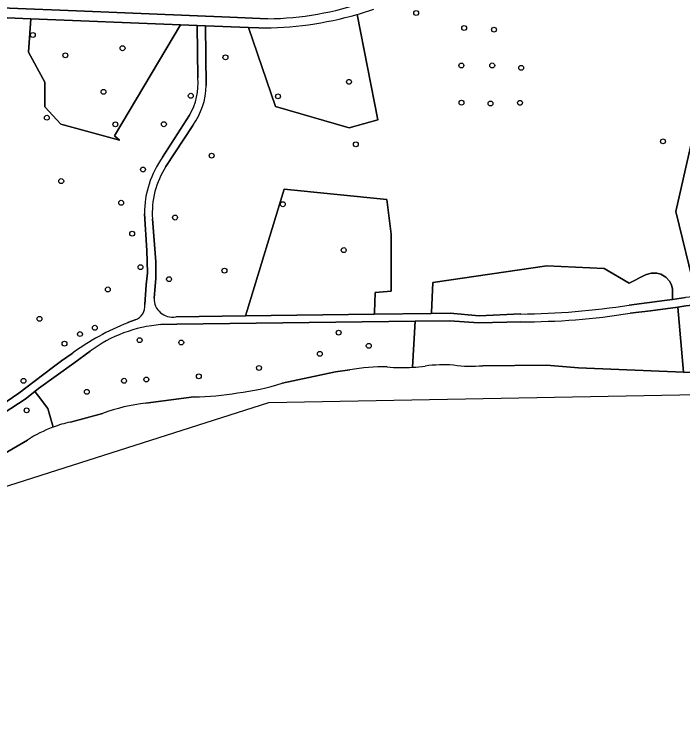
# Model space of a CAD drawing. Extents: x 159817 to 160765, y 380688 to 381638.
# Drawn here: x 160115.2 to 160248.8, y 380687.7 to 380831.5 of the extents above; entities that cross this region are included whole.
import ezdxf

# ---------------------------------------------------------------- set-up
doc = ezdxf.new("R2010")
doc.units = 0
for name, color, linetype in [('IMGEO_Boom', 7, 'Continuous'), ('IMGEO_Fietspad_gesloten', 7, 'Continuous'), ('IMGEO_Gemengd_bos', 7, 'Continuous'), ('IMGEO_Groenvoorziening', 7, 'Continuous'), ('IMGEO_Loofbos', 7, 'Continuous'), ('IMGEO_Voetpad_halfverhard', 7, 'Continuous'), ('IMGEO_Voetpad_open', 7, 'Continuous'), ('IMGEO_Waterloop', 7, 'Continuous')]:
    doc.layers.add(name, color=color, linetype=linetype)

msp = doc.modelspace()

# ---------------------------------------------------------------- linework, layer by layer
at = {"layer": 'IMGEO_Boom'}
for centre in [(160195.51, 380831.73), (160205.11, 380828.74), (160211.08, 380828.41), (160118.86, 380827.34), (160136.8, 380824.7), (160125.36, 380823.27), (160157.37, 380822.87), (160204.56, 380821.24), (160210.73, 380821.26), (160216.51, 380820.79), (160182.08, 380817.98), (160132.98, 380815.99), (160150.44, 380815.2), (160167.88, 380815.08), (160204.59, 380813.81), (160210.38, 380813.65), (160216.28, 380813.78), (160121.66, 380810.81), (160135.37, 380809.5), (160145.07, 380809.51), (160244.88, 380806.09), (160183.45, 380805.49), (160154.62, 380803.22), (160140.88, 380800.45), (160124.54, 380798.15), (160136.53, 380793.82), (160168.85, 380793.52), (160147.3, 380790.86), (160138.73, 380787.64), (160181.03, 380784.36), (160140.39, 380780.94), (160157.17, 380780.24), (160146.1, 380778.54), (160133.86, 380776.5), (160120.19, 380770.63), (160131.26, 380768.84), (160128.29, 380767.58), (160180.01, 380767.85), (160140.21, 380766.35), (160148.54, 380765.89), (160125.2, 380765.66), (160186.04, 380765.22), (160176.26, 380763.64), (160164.09, 380760.81), (160152.06, 380759.14), (160116.98, 380758.24), (160137.1, 380758.25), (160141.55, 380758.51), (160129.66, 380756.04), (160117.61, 380752.33)]:
    msp.add_circle(centre, 0.489, dxfattribs=at)
at = {"layer": 'IMGEO_Fietspad_gesloten'}
msp.add_lwpolyline([(159986.8, 380836.03), (159999.53, 380837.14), (160003.27, 380837.13), (160012.95, 380836.77), (160031.82, 380835.95), (160070, 380834.51), (160100.74, 380833.25), (160127.61, 380832.16), (160158.24, 380830.88), (160165.88, 380830.59)], dxfattribs=at)
msp.add_arc((160164.88, 380894.02), 63.45, 270.8997, 288.9117, dxfattribs=at)
at = {"layer": 'IMGEO_Gemengd_bos'}
msp.add_lwpolyline([(160190.52, 380787.56), (160189.66, 380794.44), (160169.09, 380796.52), (160161.7, 380772.31), (160161.39, 380771.21), (160187.15, 380771.56), (160187.16, 380771.89), (160187.32, 380775.88), (160190.53, 380776.12)], close=True, dxfattribs=at)
for points in [[(160246.79, 380776.62), (160246.59, 380777.38), (160246.24, 380778.09), (160245.45, 380778.96), (160244.44, 380779.56), (160243.68, 380779.77), (160242.5, 380779.77), (160241.39, 380779.42), (160238.1, 380777.77), (160233.13, 380780.66), (160221.68, 380781.2), (160198.83, 380777.86), (160198.56, 380771.92), (160198.55, 380771.72), (160202.35, 380771.77), (160208.12, 380771.23), (160216.45, 380771.59)], [(160238.12, 380773.38), (160245.19, 380774.3), (160246.8, 380774.52), (160246.78, 380775.44), (160246.79, 380776.62)]]:
    msp.add_lwpolyline(points, dxfattribs=at)
msp.add_arc((160215.18, 380918.76), 147.18, 270.4946, 278.9688, dxfattribs=at)
at = {"layer": 'IMGEO_Groenvoorziening'}
for points in [[(160183.74, 380831.46), (160187.88, 380810.36), (160182.14, 380808.77), (160167.41, 380813.04), (160161.99, 380828.85), (160153.41, 380829.19), (160153.55, 380817.23)], [(160161.99, 380828.85), (160167.41, 380813.04), (160182.14, 380808.77), (160187.88, 380810.36), (160183.74, 380831.46)], [(160151.69, 380829.26), (160148.4, 380829.39), (160135.18, 380807.2), (160136.16, 380806.3), (160124.45, 380809.52), (160121.28, 380812.98), (160121.27, 380817.94), (160118.02, 380823.93), (160118.47, 380830.59), (160108.91, 380830.98)], [(160151.83, 380818.79), (160151.69, 380829.26)], [(160164.06, 380828.77), (160161.99, 380828.85)], [(160251.39, 380775.97), (160247.43, 380792.06), (160252.15, 380812.91)], [(160144.79, 380802.94), (160150.2, 380811.3)], [(160150.88, 380809.27), (160145.48, 380801.04)], [(160147.43, 380771.02), (160161.39, 380771.21), (160161.7, 380772.31), (160169.09, 380796.52), (160189.66, 380794.44), (160190.52, 380787.56), (160190.53, 380776.12), (160187.32, 380775.88), (160187.16, 380771.89), (160187.15, 380771.56), (160198.55, 380771.72), (160198.56, 380771.92), (160198.83, 380777.86), (160221.68, 380781.2), (160233.13, 380780.66), (160238.1, 380777.77), (160241.39, 380779.42), (160242.5, 380779.77), (160243.68, 380779.77), (160244.44, 380779.56), (160245.45, 380778.96), (160246.24, 380778.09), (160246.59, 380777.38), (160246.79, 380776.62), (160246.78, 380775.44), (160246.8, 380774.52), (160249.38, 380774.87)], [(160141.25, 380773.5), (160141.51, 380777.43), (160141.77, 380779.81), (160141.63, 380784.31), (160141.16, 380791.62)], [(160142.76, 380790.59), (160143.47, 380782), (160143.45, 380778.66), (160143.25, 380776.36), (160143.09, 380774.73)], [(160208.82, 380761.26), (160221.61, 380761.37), (160227.95, 380760.83), (160248.98, 380759.95), (160247.83, 380772.98)], [(160247.83, 380772.98), (160242.36, 380772.23), (160238.3, 380771.74)], [(160137.84, 380769.86), (160139.34, 380770.43)], [(160216.42, 380770.02), (160208.01, 380769.84), (160202.27, 380770.23), (160195.29, 380770.14), (160194.8, 380760.94)], [(160112.43, 380753.32), (160116.08, 380755.77), (160119.12, 380758.1), (160123, 380761), (160124.58, 380762.2), (160126.69, 380763.7)], [(160122.89, 380748.98), (160121.83, 380752.72), (160119.98, 380755.17), (160119.23, 380756.12), (160117.31, 380754.6), (160113.1, 380751.85), (160099.41, 380743.75), (160092.47, 380740.01), (160081.91, 380733.27), (160077.79, 380730.52), (160077.67, 380729.6), (160076.64, 380722.24), (160076.89, 380715.03), (160078.01, 380709.34)], [(160105.64, 380738.88), (160111.98, 380743.03), (160117.78, 380746.41)]]:
    msp.add_lwpolyline(points, dxfattribs=at)
msp.add_lwpolyline([(160118.47, 380830.59), (160118.02, 380823.93), (160121.27, 380817.94), (160121.28, 380812.98), (160124.45, 380809.52), (160136.16, 380806.3), (160135.18, 380807.2), (160148.4, 380829.39)], close=True, dxfattribs=at)
for centre, radius, start, end in [((160165.15, 380896.61), 67.75, 285.9245, 288.8851), ((160164.52, 380898.61), 69.85, 269.6195, 285.9726), ((160139.38, 380817.59), 12.51, 329.8516, 5.4917), ((160138.85, 380817.73), 14.7, 324.8719, 358.0815), ((160160.98, 380791.5), 19.82, 144.7352, 179.6415), ((160159.97, 380791.7), 17.24, 147.1759, 183.6863), ((160146.8, 380774.67), 3.71, 179.0192, 279.863), ((160138.38, 380773.16), 2.89, 289.4561, 6.8454), ((160216.89, 380903.89), 133.86, 269.7956, 279.1997), ((160157.01, 380721.99), 51.56, 111.824, 126.0117), ((160192.71, 380795.37), 34.49, 273.4757, 277.7178), ((160201.23, 380733.02), 28.43, 86.4893, 97.8486), ((160206.51, 380787.32), 26.16, 262.2108, 275.0702), ((160131.97, 380724.56), 26.05, 110.4155, 123.0106)]:
    msp.add_arc(centre, radius, start, end, dxfattribs=at)
at = {"layer": 'IMGEO_Loofbos'}
for points in [[(160268.26, 380785.64), (160264.45, 380787.6), (160253.68, 380788.7), (160256.46, 380800.37), (160255.96, 380807.56), (160255.61, 380812.68), (160252.15, 380812.91), (160247.43, 380792.06), (160251.39, 380775.97), (160251.55, 380775.08), (160255.07, 380775.43), (160261.05, 380775.81), (160268.22, 380776)], [(160267.72, 380774.36), (160260.78, 380774.22), (160255.27, 380773.8), (160249.47, 380773.2), (160247.83, 380772.98), (160248.98, 380759.95), (160253.24, 380759.77)], [(160195.29, 380770.14), (160147.66, 380769.54), (160144.48, 380769.47)], [(160194.8, 380760.94), (160195.29, 380770.14)], [(160130.31, 380764.17), (160127.03, 380761.74), (160119.97, 380756.72), (160119.23, 380756.12), (160119.98, 380755.17), (160121.83, 380752.72), (160122.89, 380748.98)], [(160168.72, 380757.77), (160179.36, 380760.03), (160182.28, 380760.42)], [(160141.46, 380753.78), (160151.06, 380755.02)], [(160126.36, 380750), (160132.81, 380751.7)]]:
    msp.add_lwpolyline(points, dxfattribs=at)
for centre, radius, start, end in [((160146.73, 380741.84), 27.72, 94.6733, 126.3377), ((160188.71, 380726.49), 34.53, 88.3525, 100.7259), ((160192.74, 380795.27), 34.4, 264.9391, 273.4433), ((160153.49, 380806.28), 50.85, 277.1451, 287.4298), ((160151.16, 380802.12), 47.09, 269.8773, 280.5835), ((160145.5, 380717.99), 36.02, 96.4268, 110.6282), ((160131.99, 380724.53), 26.08, 102.4519, 110.4165)]:
    msp.add_arc(centre, radius, start, end, dxfattribs=at)
at = {"layer": 'IMGEO_Voetpad_halfverhard'}
for points in [[(160153.55, 380817.23), (160153.41, 380829.19), (160151.69, 380829.26), (160151.83, 380818.79)], [(160150.2, 380811.3), (160144.79, 380802.94)], [(160145.48, 380801.04), (160150.88, 380809.27)], [(160141.16, 380791.62), (160141.63, 380784.31), (160141.77, 380779.81), (160141.51, 380777.43), (160141.25, 380773.5)], [(160143.09, 380774.73), (160143.25, 380776.36), (160143.45, 380778.66), (160143.47, 380782), (160142.76, 380790.59)], [(160268.22, 380776), (160261.05, 380775.81), (160255.07, 380775.43), (160251.55, 380775.08), (160249.38, 380774.87), (160246.8, 380774.52), (160245.19, 380774.3), (160238.12, 380773.38)], [(160238.3, 380771.74), (160242.36, 380772.23), (160247.83, 380772.98), (160249.47, 380773.2), (160255.27, 380773.8), (160260.78, 380774.22), (160267.72, 380774.36)], [(160216.45, 380771.59), (160208.12, 380771.23), (160202.35, 380771.77), (160198.55, 380771.72), (160187.15, 380771.56), (160161.39, 380771.21), (160147.43, 380771.02)], [(160139.34, 380770.43), (160137.84, 380769.86)], [(160144.48, 380769.47), (160147.66, 380769.54), (160195.29, 380770.14), (160202.27, 380770.23), (160208.01, 380769.84), (160216.42, 380770.02)], [(160126.69, 380763.7), (160124.58, 380762.2), (160123, 380761), (160119.12, 380758.1), (160116.08, 380755.77), (160112.43, 380753.32), (160098.49, 380745.08), (160091.71, 380741.37), (160086.57, 380738.07), (160080.95, 380734.44), (160078.21, 380732.73), (160076.24, 380731.51), (160070.8, 380727.62)], [(160071.6, 380726.29), (160076.96, 380729.96), (160077.79, 380730.52), (160081.91, 380733.27), (160092.47, 380740.01), (160099.41, 380743.75), (160113.1, 380751.85), (160117.31, 380754.6), (160119.23, 380756.12), (160119.97, 380756.72), (160127.03, 380761.74), (160130.31, 380764.17)]]:
    msp.add_lwpolyline(points, dxfattribs=at)
for centre, radius, start, end in [((160139.38, 380817.59), 12.51, 329.8516, 5.4917), ((160138.85, 380817.73), 14.7, 324.8719, 358.0815), ((160160.98, 380791.5), 19.82, 144.7352, 179.6415), ((160159.97, 380791.7), 17.24, 147.1759, 183.6863), ((160146.8, 380774.67), 3.71, 179.0192, 279.863), ((160138.38, 380773.16), 2.89, 289.4561, 6.8454), ((160215.18, 380918.76), 147.18, 270.4946, 278.9688), ((160216.89, 380903.89), 133.86, 269.7956, 279.1997), ((160157.01, 380721.99), 51.56, 111.824, 126.0117), ((160146.73, 380741.84), 27.72, 94.6733, 126.3377)]:
    msp.add_arc(centre, radius, start, end, dxfattribs=at)
at = {"layer": 'IMGEO_Voetpad_open'}
for points in [[(160165.88, 380830.59), (160158.24, 380830.88), (160127.61, 380832.16), (160100.74, 380833.25), (160070, 380834.51), (160031.82, 380835.95), (160012.95, 380836.77), (160003.27, 380837.13), (159999.53, 380837.14), (159986.8, 380836.03)], [(160003.15, 380835.22), (160008.36, 380835.04), (160011.12, 380834.94), (160013.72, 380834.85), (160046.64, 380833.47), (160081.51, 380832.07), (160108.91, 380830.98), (160118.47, 380830.59), (160148.4, 380829.39), (160151.69, 380829.26), (160153.41, 380829.19), (160161.99, 380828.85), (160164.06, 380828.77)]]:
    msp.add_lwpolyline(points, dxfattribs=at)
for centre, radius, start, end in [((160164.88, 380894.02), 63.45, 270.8997, 288.9117), ((160165.15, 380896.61), 67.75, 285.9245, 288.8851), ((160164.52, 380898.61), 69.85, 269.6195, 285.9726)]:
    msp.add_arc(centre, radius, start, end, dxfattribs=at)
at = {"layer": 'IMGEO_Waterloop'}
for points in [[(159981.51, 380694.15), (159981.27, 380687.74), (160020.67, 380690.92), (160082.71, 380705.87), (160106.26, 380734.86), (160166.03, 380753.89), (160262.49, 380755.7), (160329.51, 380770.65), (160384.93, 380761.57), (160475.03, 380765.12)], [(160253.24, 380759.77), (160248.98, 380759.95), (160227.95, 380760.83), (160221.61, 380761.37), (160208.82, 380761.26)], [(160182.28, 380760.42), (160179.36, 380760.03), (160168.72, 380757.77)], [(160151.06, 380755.02), (160141.46, 380753.78)], [(160132.81, 380751.7), (160126.36, 380750)], [(160117.78, 380746.41), (160111.98, 380743.03), (160105.64, 380738.88)]]:
    msp.add_lwpolyline(points, dxfattribs=at)
for centre, radius, start, end in [((160188.71, 380726.49), 34.53, 88.3525, 100.7259), ((160192.74, 380795.27), 34.4, 264.9391, 273.4433), ((160192.71, 380795.37), 34.49, 273.4757, 277.7178), ((160201.23, 380733.02), 28.43, 86.4893, 97.8486), ((160206.51, 380787.32), 26.16, 262.2108, 275.0702), ((160153.49, 380806.28), 50.85, 277.1451, 287.4298), ((160151.16, 380802.12), 47.09, 269.8773, 280.5835), ((160145.5, 380717.99), 36.02, 96.4268, 110.6282), ((160131.99, 380724.53), 26.08, 102.4519, 110.4165), ((160131.97, 380724.56), 26.05, 110.4155, 123.0106)]:
    msp.add_arc(centre, radius, start, end, dxfattribs=at)

doc.saveas('drawing.dxf')
